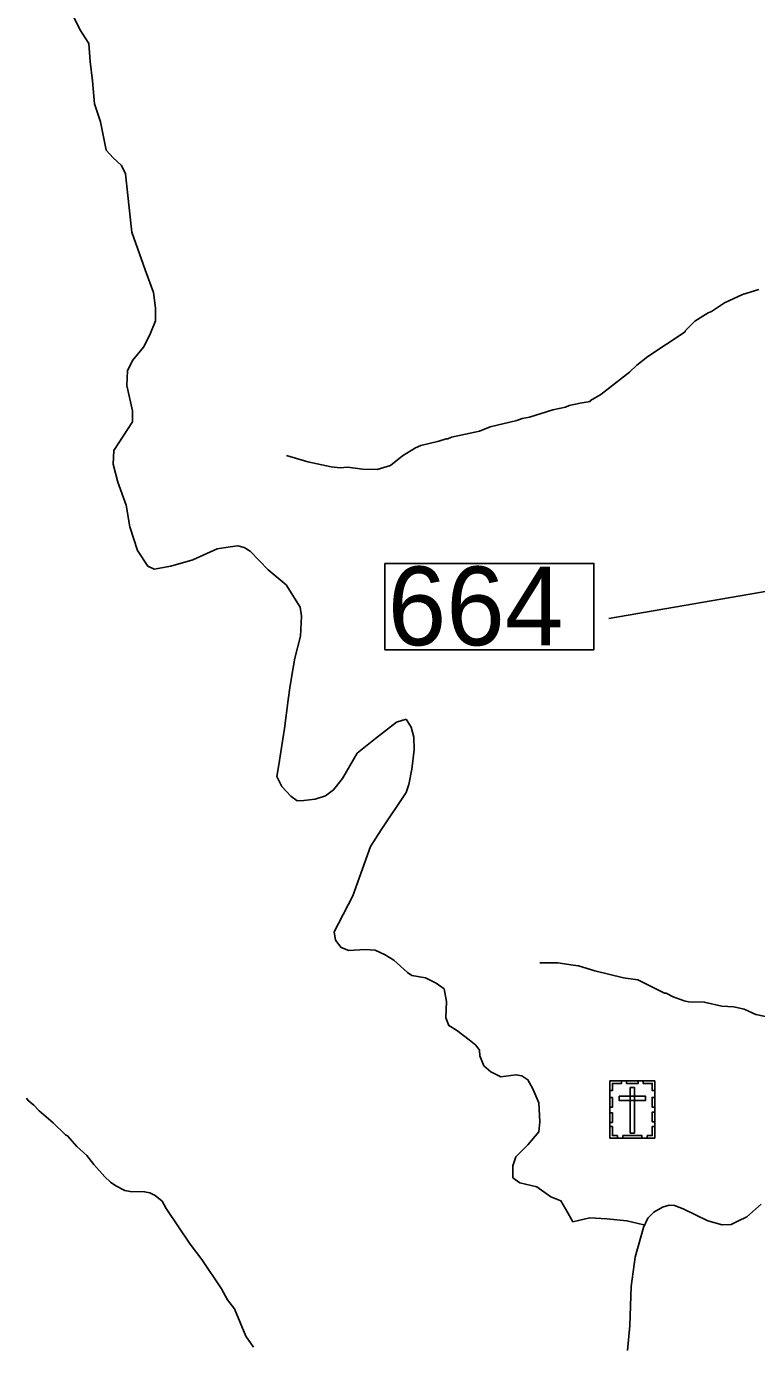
# Model space of a CAD drawing. Extents: x 1248089 to 1457196, y 820910 to 988753.
# Drawn here: x 1359523 to 1362768, y 928641 to 934513 of the extents above; entities that cross this region are included whole.
import ezdxf

# ---------------------------------------------------------------- set-up
doc = ezdxf.new("R2010")
doc.units = 0
for name, color, linetype in [('Exist Cultural Cemetery CELL', 7, 'Continuous'), ('Exist Hydrographic Misc Water Feature', 7, 'Continuous'), ('Exist Road Non-System Type 51', 7, 'Continuous'), ('Exist Road Secondary Structure Standard Bridge Number Label', 7, 'Continuous'), ('Exist Road Secondary Type 51 Attributed', 7, 'Continuous')]:
    doc.layers.add(name, color=color, linetype=linetype)

msp = doc.modelspace()

# ---------------------------------------------------------------- linework, layer by layer
at = {"layer": 'Exist Cultural Cemetery CELL'}
for points in [[(1362116.5, 929822.8), (1362315.6, 929822.8), (1362315.6, 929568.2), (1362116.5, 929568.2)], [(1362116.5, 929779.5), (1362127.9, 929779.5), (1362127.9, 929811.7), (1362168.4, 929811.7), (1362168.4, 929822.8), (1362116.5, 929822.8)], [(1362190.6, 929822.8), (1362242.4, 929822.8), (1362242.4, 929811.4), (1362190.6, 929811.4)], [(1362315.7, 929779.5), (1362304.3, 929779.5), (1362304.3, 929811.7), (1362263.8, 929811.7), (1362263.8, 929822.8), (1362315.7, 929822.8)], [(1362225.5, 929793.5), (1362206.8, 929793.5), (1362206.8, 929590.8), (1362225.5, 929590.8)], [(1362116.5, 929705.4), (1362116.5, 929748.7), (1362127.9, 929748.7), (1362127.9, 929705.4)], [(1362157.3, 929754.8), (1362157.3, 929736.1), (1362275.1, 929736.1), (1362275.1, 929754.8)], [(1362304.2, 929706.4), (1362304.2, 929749.7), (1362315.6, 929749.7), (1362315.6, 929706.4)], [(1362116.5, 929638.2), (1362116.5, 929681.5), (1362127.9, 929681.5), (1362127.9, 929638.2)], [(1362304.2, 929640.5), (1362304.2, 929683.8), (1362315.6, 929683.8), (1362315.6, 929640.5)], [(1362149.6, 929568.3), (1362149.6, 929579.8), (1362127.6, 929579.8), (1362127.6, 929620.2), (1362116.4, 929620.2), (1362116.4, 929568.3)], [(1362282.5, 929568.2), (1362282.5, 929579.7), (1362304.5, 929579.7), (1362304.5, 929620.1), (1362315.6, 929620.1), (1362315.6, 929568.2)], [(1362174, 929579.7), (1362258.8, 929579.7), (1362258.8, 929568.3), (1362174, 929568.3)]]:
    msp.add_lwpolyline(points, close=True, dxfattribs=at)
at = {"layer": 'Exist Hydrographic Misc Water Feature'}
for points in [[(1362468.4, 933176.3), (1362494.1, 933202), (1362552.5, 933238.7), (1362568.6, 933244.4), (1362625.5, 933283.1), (1362706.3, 933321.2), (1362778.8, 933343.6)], [(1360678.7, 932604.9), (1360774.1, 932576.8), (1360877.6, 932554.5), (1360917.5, 932549.5), (1360949.6, 932552.8), (1361017.4, 932543.3), (1361081.4, 932541.8), (1361141.7, 932560.5), (1361194.7, 932603.4), (1361251.5, 932638), (1361275.6, 932649.5), (1361356, 932667.6), (1361388.3, 932678.9), (1361396.3, 932678.8), (1361412.5, 932686.4), (1361537.4, 932712.4), (1361584, 932731.6), (1361702.1, 932759.9), (1361726.3, 932769.4), (1361758.4, 932774.6), (1361863.1, 932808.3), (1361919.4, 932819), (1361935.5, 932826.7), (1361983.8, 932837.5), (1362027.9, 932844.6), (1362030.5, 932849.6), (1362076.6, 932875.5), (1362202.8, 932974.6), (1362235.4, 933005.9), (1362284.3, 933044.7), (1362450.7, 933155.1), (1362452.7, 933160.6), (1362468.4, 933176.3)], [(1361805.6, 930348), (1361885.6, 930348.2), (1361953.1, 930337.4), (1361977.3, 930334.2), (1362048.8, 930312.5), (1362176.1, 930281.7), (1362240, 930272.2), (1362358.7, 930213.6), (1362366.6, 930213.4), (1362398.3, 930196.7), (1362446, 930179.6), (1362465.9, 930175.1), (1362535.8, 930173.6), (1362613.4, 930155.9), (1362667.6, 930151.7), (1362713.2, 930141.6), (1362764.6, 930118.4), (1362828.3, 930105)], [(1359522.6, 929746.6), (1359530.2, 929735.2), (1359555.9, 929714.6), (1359579.3, 929690.1), (1359642.1, 929636.7), (1359697, 929583.5), (1359704.8, 929579.3), (1359746.8, 929530.7), (1359791, 929491.4), (1359822, 929450.7), (1359870.9, 929395.6), (1359896.4, 929373), (1359920, 929356.5), (1359959.6, 929335.7), (1359983.5, 929331), (1360047.5, 929329.6), (1360071.4, 929325.1), (1360095.1, 929312.6), (1360126.5, 929287.9), (1360143.9, 929254.8), (1360250.4, 929097.1), (1360302.9, 929028), (1360390, 928898.1), (1360417, 928849.5), (1360448.2, 928808.8), (1360497.5, 928687.7), (1360532.4, 928638.9)]]:
    msp.add_lwpolyline(points, dxfattribs=at)
at = {"layer": 'Exist Road Non-System Type 51'}
for points in [[(1359727.3, 934565.8), (1359760, 934499.3), (1359800.1, 934437.5), (1359806.3, 934357.2), (1359815.6, 934270.8), (1359824.8, 934168.8), (1359852.6, 934088.6), (1359877.3, 933962), (1359908.1, 933928), (1359945.2, 933894), (1359963.7, 933857), (1359979.1, 933705.7), (1359991.5, 933597.6), (1360050.1, 933430.8), (1360086.8, 933330.1), (1360096.1, 933259.1), (1360096.1, 933203.5), (1360071.4, 933141.7), (1360043.6, 933086.1), (1359994.2, 933027.5), (1359972.6, 932981.2), (1359969.6, 932916.3), (1359994.3, 932803.3), (1359994.3, 932753.9), (1359911, 932627.3), (1359907.9, 932565.6), (1359929.5, 932485.3), (1359966.6, 932383.4), (1359982, 932287.6), (1360015.9, 932182.6), (1360062.2, 932111.6), (1360090, 932099.3), (1360164, 932111.6)], [(1360164, 932111.6), (1360262.6, 932141.2), (1360370.1, 932188.7), (1360428.6, 932198.2), (1360461.8, 932202.9), (1360490.2, 932195), (1360517.1, 932179.2), (1360597.7, 932095.4), (1360676.8, 932028.9), (1360740, 931929.3), (1360744.7, 931889.7), (1360741.6, 931801.2), (1360716.3, 931703.1), (1360703.6, 931635.1), (1360694.1, 931571.8), (1360686.3, 931517.5), (1360670.5, 931391), (1360643.6, 931220.1), (1360635.7, 931177.4), (1360657.8, 931131.6), (1360697.3, 931088.9), (1360725.8, 931068.3), (1360755.8, 931069.9), (1360806.4, 931076.2), (1360852.2, 931090.4), (1360887, 931117.3), (1360928.1, 931167.9), (1360992.9, 931280.2), (1361075.1, 931345.1), (1361168.3, 931417.9), (1361211, 931432.1)], [(1361211, 931432.1), (1361232.6, 931395.7), (1361245.2, 931351.4), (1361246.8, 931296), (1361235.7, 931209), (1361223.1, 931141), (1361210.4, 931106.2), (1361099.8, 930940.1), (1361052.6, 930865.2), (1360973.5, 930645.3), (1360910.3, 930523.5), (1360891.3, 930485.5), (1360896.1, 930449.2), (1360921.4, 930416), (1360956.1, 930403.3), (1361028.8, 930408), (1361073.1, 930404.9), (1361117.4, 930384.3), (1361155.3, 930360.6), (1361216.9, 930305.2), (1361235.4, 930292), (1361297, 930281), (1361344.4, 930257.2), (1361379.2, 930231.9), (1361390.3, 930176.6), (1361387.1, 930103.8), (1361399.8, 930069), (1361434.5, 930048.5), (1361491.4, 930005.7), (1361519.9, 929982), (1361537.3, 929959.9), (1361538.9, 929934.6)], [(1361538.9, 929934.6), (1361556.1, 929890.2), (1361587.2, 929863.5), (1361631.6, 929841.3), (1361698.3, 929850.2), (1361725, 929845.7), (1361751.6, 929827.9), (1361773.9, 929787.9), (1361800.5, 929725.6), (1361805, 929641.1), (1361800.5, 929596.6), (1361751.6, 929538.7), (1361698.3, 929485.4), (1361685, 929445.3), (1361685, 929391.9), (1361716.1, 929369.7), (1361791.7, 929351.9), (1361853.9, 929307.4), (1361898.3, 929289.6), (1361929.5, 929236.2), (1361951.7, 929196.2), (1362027.3, 929214), (1362102.8, 929209.5), (1362191.7, 929200.6), (1362267.3, 929182.8)]]:
    msp.add_lwpolyline(points, dxfattribs=at)
at = {"layer": 'Exist Road Secondary Structure Standard Bridge Number Label'}
msp.add_line((1365296.1, 932428.2), (1362111.3, 931879.7), dxfattribs=at)
msp.add_lwpolyline([(1361116, 932124.8), (1362045, 932124.8), (1362045, 931740.7), (1361116, 931740.7)], close=True, dxfattribs=at)
at = {"layer": 'Exist Road Secondary Type 51 Attributed'}
msp.add_lwpolyline([(1362788.6, 929274.8), (1362724.7, 929218.4), (1362685.1, 929198.6), (1362654.7, 929184.9), (1362615.1, 929183.4), (1362551.2, 929200.1), (1362441.6, 929253.4), (1362403.6, 929268.7), (1362379.2, 929270.2), (1362350.3, 929261.1), (1362312.2, 929239.7), (1362284.8, 929212.3), (1362265, 929171.2), (1362228.7, 929039.5), (1362210.4, 928908.5), (1362204.4, 928734.9), (1362195.2, 928623.7)], dxfattribs=at)

# ---------------------------------------------------------------- texts
at = {"layer": 'Exist Road Secondary Structure Standard Bridge Number Label'}
msp.add_text('664', height=350, dxfattribs=at).set_placement((1361128.6, 931760.5))

doc.saveas('drawing.dxf')
